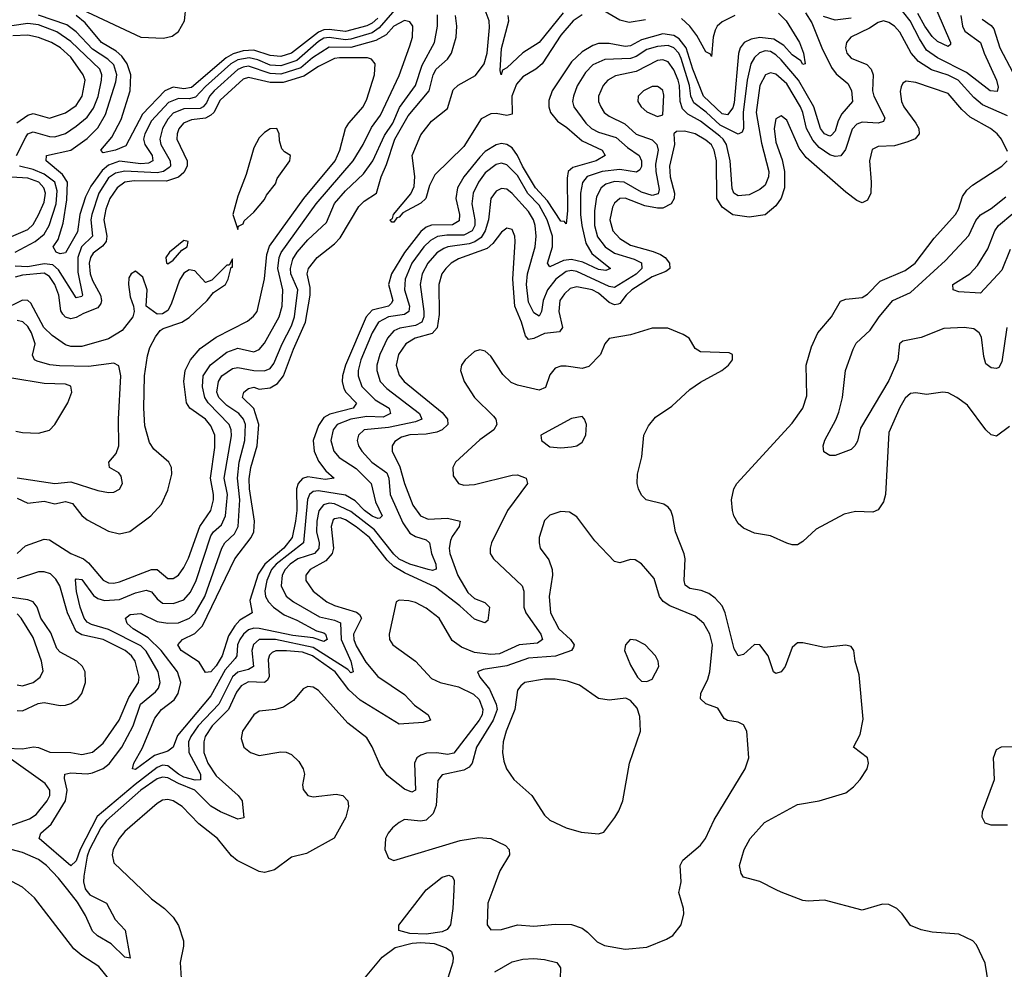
# Model space of a CAD drawing. Header units: inches. Extents: x 1552611 to 1694776, y 811966 to 917215.
# Tile 332 of 549: x 1622720 to 1626379, y 909704 to 913235. Entities that reach past the tile are written whole.
import ezdxf

# ---------------------------------------------------------------- set-up
doc = ezdxf.new("R2010")
doc.units = ezdxf.units.IN
doc.header["$MEASUREMENT"] = 0
doc.layers.add('B6920', color=7, linetype='Continuous')
doc.layers.add('B6921', color=7, linetype='Continuous')

msp = doc.modelspace()

# ---------------------------------------------------------------- linework, layer by layer
at = {"layer": 'B6920', "color": 5}
for points, elevation in [([(1623076.6, 909636.6), (1623014.2, 909714.2), (1622950, 909755.6), (1622920.9, 909780.9), (1622774.4, 909970), (1622741, 910000)], 920), ([(1622965.7, 910000), (1622980.7, 909980.7), (1623042.3, 909950), (1623074.4, 909890), (1623112, 909850), (1623130, 909745.8), (1623110, 909749.5), (1623059, 909799), (1623008.2, 909828.2), (1622990, 909846.2), (1622963.8, 909903.8), (1622934.4, 909954.4), (1622898.2, 910000)], 880), ([(1623174.7, 910000), (1623210, 909966.3), (1623257.6, 909930), (1623290, 909898.6), (1623310, 909867), (1623328.4, 909810), (1623328.4, 909790), (1623316.1, 909730), (1623319.6, 909670)], 920), ([(1624332.5, 910000), (1624329.4, 909930), (1624320.7, 909870), (1624307.9, 909852.1), (1624290, 909843.4), (1624230, 909835.1), (1624170, 909837.6), (1624128.7, 909848.7), (1624128.4, 909868.4), (1624229.9, 910000.1)], 920), ([(1624478.2, 910000), (1624459.6, 909950), (1624456.3, 909870), (1624470, 909850.8), (1624510, 909852), (1624570, 909870.2), (1624630, 909864.7), (1624710, 909871.5), (1624770, 909870.9), (1624810, 909856.9), (1624830, 909842.8), (1624865.9, 909805.9), (1624892.6, 909792.6), (1624970, 909778.9), (1625050, 909786.2), (1625123.7, 909816.3), (1625146.6, 909830), (1625177.6, 909870), (1625188, 909910), (1625186.6, 909930), (1625169.7, 909990), (1625171.9, 910000)], 940), ([(1626320.3, 909650), (1626307.3, 909727.3), (1626274.9, 909794.9), (1626262, 909810), (1626210, 909835.1), (1626110, 909842.7), (1626070, 909851.6), (1626030, 909867.3), (1625999.6, 909910), (1625979.7, 909930), (1625950, 909945.6), (1625926.3, 909946.3), (1625850, 909923.5), (1625710, 909961.6), (1625650, 909957), (1625630, 909960.2), (1625550, 909990.6), (1625531.2, 910000)], 920), ([(1624004.4, 909675.6), (1624067.2, 909750), (1624114.9, 909785.1), (1624178.6, 909801.4), (1624210, 909804.2), (1624260.2, 909800.2), (1624304.6, 909784.6), (1624323.8, 909770), (1624330.6, 909750), (1624328.7, 909731.3), (1624311.2, 909671.2)], 920), ([(1624484.9, 909695.1), (1624550, 909731.7), (1624590, 909741.8), (1624630, 909744.9), (1624670, 909741.2), (1624715.2, 909730), (1624729.2, 909710), (1624728, 909670)], 920)]:
    msp.add_lwpolyline(points, dxfattribs=dict(at, elevation=elevation))
at = {"layer": 'B6921', "color": 5}
for points, elevation in [([(1624130, 913290.4), (1624056.1, 913203.9), (1624030, 913186), (1623950, 913161.6), (1623930, 913160), (1623870, 913168.5), (1623850, 913165.4), (1623830, 913153.2), (1623750, 913083.2), (1623690, 913063.1), (1623650, 913065.8), (1623605.1, 913085.1), (1623572.8, 913092.8), (1623530, 913085.2), (1623504.7, 913070), (1623410, 912985.9), (1623373.5, 912946.5), (1623350, 912940.6), (1623310, 912941.3), (1623272.9, 912927.1), (1623210, 912859), (1623185.2, 912810), (1623180.3, 912790), (1623184.3, 912770), (1623211.6, 912730), (1623214.8, 912710), (1623198.4, 912701.6), (1623170, 912698.1), (1623090, 912708.2), (1623050, 912693.4), (1623026, 912674), (1622983.8, 912616.2), (1622963.9, 912576.1), (1622942.7, 912510), (1622933.9, 912446.1), (1622890, 912367.8), (1622870, 912364.7), (1622855.8, 912370), (1622844.6, 912390), (1622862.9, 912417.1), (1622881.4, 912478.6), (1622895.3, 912564.7), (1622896.9, 912630), (1622879.2, 912659.2), (1622817.9, 912710), (1622819.7, 912730), (1622910.2, 912749.8), (1622970, 912792.8), (1623010, 912832), (1623038.4, 912881.6), (1623076.9, 913003.1), (1623080.6, 913030), (1623070, 913066.6), (1623047.6, 913087.6), (1622990, 913124.7), (1622930, 913189.4), (1622895, 913215), (1622790, 913251.1)], 840), ([(1622950, 913272.9), (1623170, 913170.1), (1623253.9, 913166.1), (1623286.1, 913173.9), (1623310, 913190.1), (1623331.6, 913230), (1623338.8, 913290)], 820), ([(1626216.6, 913250), (1626222.9, 913210), (1626231.7, 913191.7), (1626290, 913150), (1626303.7, 913110), (1626349.5, 913010), (1626356.1, 912983.9), (1626352.2, 912967.8), (1626326.5, 912970), (1626237.9, 913037.9), (1626130, 913093), (1626090, 913121.2), (1626063, 913163), (1626028.9, 913230), (1625981.2, 913290)], 840), ([(1624050, 913240.6), (1624030, 913222.2), (1624010, 913211.7), (1623930, 913190.5), (1623870, 913198.7), (1623850, 913196.4), (1623830, 913188.4), (1623730, 913109.6), (1623690, 913097.1), (1623650, 913101.2), (1623590, 913121.2), (1623550, 913119.2), (1623512.4, 913107.6), (1623486.9, 913093.1), (1623357.6, 912982.4), (1623330, 912977.8), (1623290, 912983.5), (1623258.4, 912970), (1623176.5, 912883.5), (1623114.5, 912765.5), (1623075.2, 912750), (1623030, 912739.8), (1623021.1, 912750), (1623062.1, 912797.9), (1623097, 912863), (1623129.9, 912970), (1623133.2, 913030), (1623118.7, 913070), (1623099.2, 913099.2), (1623077.7, 913117.7), (1623023.9, 913150), (1622963.2, 913223.2), (1622929, 913250)], 820), ([(1625639.7, 913259.7), (1625662.9, 913222.9), (1625700.5, 913130), (1625736.4, 913056.4), (1625753.2, 913033.2), (1625797.1, 912997.1), (1625811.2, 912971.2), (1625814, 912930), (1625775.3, 912884.7), (1625761.6, 912858.4), (1625750, 912819.8), (1625735.6, 912804.4), (1625730, 912801.9), (1625710, 912809.9), (1625695.6, 912830), (1625670.9, 912910.9), (1625613.3, 913010), (1625550, 913084.9), (1625530, 913104.3), (1625510, 913115.9), (1625490, 913118.2), (1625468.5, 913111.5), (1625450, 913094.5), (1625436.9, 913070), (1625423.2, 913010), (1625408.2, 912890), (1625410, 912829.6), (1625404.2, 912815.8), (1625390, 912809.2), (1625322.3, 912842.3), (1625270.6, 912890.6), (1625225, 912925), (1625214.1, 912950), (1625208.9, 912990), (1625177.7, 913090), (1625169.1, 913110), (1625150, 913130.4), (1625130, 913138.4), (1625090, 913135.4), (1625050, 913123.6), (1625010, 913097.4), (1624990, 913089.9), (1624893.8, 913086.2), (1624850, 913066.3), (1624821.9, 913038.1), (1624791.6, 912988.4), (1624777.1, 912950), (1624774.4, 912930), (1624779.1, 912910), (1624822.9, 912850), (1624844.3, 912830), (1624870, 912816.3), (1624936.6, 912796.6), (1624978.9, 912758.9), (1625022.3, 912730), (1625030.6, 912710), (1625030, 912688.4), (1625024, 912676), (1625011.8, 912668.2), (1624950, 912677), (1624884.4, 912670), (1624828.9, 912651.1), (1624810.6, 912629.4), (1624803.8, 912590), (1624804.3, 912510), (1624808.4, 912470), (1624824.1, 912404.1), (1624845.8, 912365.8), (1624915.5, 912310), (1624897.7, 912302.3), (1624870, 912305.3), (1624812.8, 912332.8), (1624770, 912342.9), (1624740.9, 912339.1), (1624690, 912316.2), (1624681.4, 912330), (1624699.9, 912390), (1624699.2, 912430), (1624680.4, 912490), (1624650, 912544.5), (1624607.8, 912587.8), (1624570, 912654.7), (1624530, 912695.1), (1624510, 912701.5), (1624490, 912696.4), (1624450, 912665.1), (1624424.1, 912630), (1624404.5, 912590), (1624399.3, 912550), (1624411.3, 912490), (1624410.7, 912470), (1624400.8, 912450), (1624370, 912433.6), (1624306.4, 912433.6), (1624272, 912428), (1624246.3, 912413.7), (1624221.6, 912390), (1624176.5, 912330), (1624152.4, 912270), (1624149.8, 912230), (1624167.8, 912170), (1624166, 912150), (1624150, 912138.1), (1624090, 912129.9), (1624053, 912110), (1624029.2, 912070.8), (1623987.9, 911970), (1623977.3, 911930), (1623977.3, 911910), (1623990.8, 911870.8), (1624040.8, 911820.8), (1624092.7, 911790), (1624098.2, 911770), (1624070, 911756.4), (1624010, 911758.9), (1623950, 911750), (1623899.4, 911730), (1623884.2, 911710), (1623876.2, 911670), (1623886.7, 911630), (1623906.9, 911606.9), (1623970, 911565.9), (1624025.9, 911510), (1624042.2, 911442.2), (1624066.2, 911390), (1624058.3, 911381.7), (1624050, 911380.6), (1624030, 911388.7), (1624000.8, 911410), (1623966.3, 911446.3), (1623930, 911467.1), (1623830, 911483), (1623810, 911480.6), (1623796.6, 911470), (1623788.7, 911451.3), (1623773.8, 911290), (1623673, 911210), (1623655.8, 911190), (1623637.8, 911150), (1623631, 911111), (1623633.5, 911090), (1623643.9, 911070), (1623662.5, 911050), (1623702.2, 911022.2), (1623750, 911002.2), (1623822.6, 910962.6), (1623850, 910954.6), (1623856.3, 910950), (1623861.7, 910930), (1623850, 910922.6), (1623810, 910936.9), (1623735.2, 910944.8), (1623610, 910971.8), (1623590, 910972.9), (1623570, 910966.4), (1623551.3, 910950), (1623538.2, 910930), (1623529.4, 910910), (1623526.2, 910870), (1623520.8, 910859.2), (1623482.9, 910817.1), (1623430, 910721.5), (1623306.3, 910573.7), (1623289.5, 910530), (1623270, 910515), (1623220.4, 910499.6), (1623150, 910446.6), (1623138.9, 910450), (1623144, 910470), (1623175.3, 910524.7), (1623221.6, 910638.4), (1623247.2, 910670), (1623293.6, 910706.4), (1623308, 910730), (1623318.9, 910770), (1623306.5, 910810), (1623245.7, 910890), (1623196.6, 910936.6), (1623141.1, 910970), (1623119.3, 910990), (1623113.4, 911010), (1623130, 911023.6), (1623170, 911026.7), (1623230, 910997.7), (1623270, 910991.1), (1623310, 910992.9), (1623350.8, 911009.2), (1623371.5, 911028.5), (1623407.1, 911090), (1623470.6, 911270), (1623482.5, 911290), (1623517.4, 911322.6), (1623532, 911350), (1623537.6, 911450), (1623529, 911530), (1623535.4, 911590), (1623556.9, 911670), (1623558.7, 911730), (1623551.9, 911750), (1623534.4, 911770), (1623490, 911799.8), (1623459.5, 911830), (1623451.9, 911850), (1623458.8, 911890), (1623470.4, 911910), (1623510, 911937.8), (1623530, 911941.3), (1623590, 911930.3), (1623630, 911928.8), (1623650, 911937.9), (1623664, 911956), (1623694.7, 912030), (1623730, 912096.8), (1623741.2, 912130), (1623753.1, 912230), (1623727.7, 912290), (1623725.4, 912310), (1623735.2, 912344.8), (1623750.3, 912370), (1623790, 912416.2), (1623859.6, 912480.4), (1623890, 912551.6), (1623930, 912597.7), (1623997.9, 912662.1), (1624031.8, 912710), (1624075.4, 912804.6), (1624105.7, 912850), (1624131.6, 912908.4), (1624190.9, 912990), (1624214.7, 913065.3), (1624261.2, 913150), (1624272.9, 913210), (1624272.8, 913252.8)], 840), ([(1625539.4, 913259.4), (1625567.9, 913230), (1625617, 913150), (1625632.8, 913110), (1625638, 913070), (1625630, 913067.5), (1625622.2, 913082.2), (1625590, 913104.4), (1625559.1, 913139.1), (1625522.6, 913162.6), (1625470, 913168.3), (1625437.5, 913162.5), (1625411.3, 913150), (1625396.6, 913130), (1625390.8, 913109.2), (1625374.9, 912925.1), (1625370, 912906.6), (1625350, 912880.5), (1625330, 912884.5), (1625260.4, 912950), (1625221.2, 913050), (1625196.3, 913130), (1625170, 913163.4), (1625150, 913175.8), (1625110, 913181.5), (1625030, 913159.3), (1624990, 913137.8), (1624970, 913134.4), (1624910, 913146.3), (1624870, 913145.5), (1624850, 913138.9), (1624810, 913115.6), (1624770, 913077.9), (1624698.7, 912970), (1624686.1, 912933.9), (1624686.4, 912910), (1624692.8, 912890), (1624717.9, 912857.9), (1624753.4, 912833.4), (1624810, 912783.9), (1624883.8, 912750), (1624895.2, 912730), (1624861.3, 912710), (1624774.7, 912685.3), (1624758.1, 912670), (1624754.3, 912645.7), (1624755.8, 912524.2), (1624750, 912476.2), (1624743.8, 912483.8), (1624730, 912486), (1624680.8, 912560.8), (1624636, 912610), (1624588, 912690), (1624570, 912730), (1624550, 912758), (1624529.4, 912770.6), (1624510, 912774.2), (1624490, 912769.9), (1624450, 912744.4), (1624430, 912723.5), (1624370.4, 912650), (1624346.3, 912610), (1624340.4, 912570), (1624353.6, 912510), (1624352.8, 912487.2), (1624327.5, 912472.5), (1624249.5, 912470.5), (1624230, 912463.2), (1624210, 912447.6), (1624150, 912369.6), (1624101.1, 912290), (1624090.6, 912250), (1624106.1, 912190), (1624100.5, 912179.5), (1624090.8, 912169.2), (1624030, 912154.3), (1624006.7, 912130), (1623930, 911950), (1623919.7, 911910), (1623918.3, 911890), (1623924, 911864), (1623931.8, 911850), (1623970.7, 911809.3), (1623959.5, 911790), (1623872.3, 911767.7), (1623850, 911755.4), (1623830, 911725.6), (1623810.6, 911670), (1623813.7, 911630), (1623830, 911593.8), (1623857.3, 911557.3), (1623888.7, 911530), (1623855, 911525), (1623790, 911535.1), (1623770, 911529.2), (1623754.2, 911510), (1623747.9, 911490), (1623749.2, 911410), (1623744.9, 911370), (1623732.2, 911310), (1623701.5, 911270), (1623630.5, 911210), (1623606.3, 911173.7), (1623575.2, 911075.2), (1623583.8, 911030), (1623538, 911002), (1623518.7, 910981.3), (1623495.7, 910944.3), (1623471.6, 910870), (1623450, 910832.8), (1623430, 910810.6), (1623410, 910807.4), (1623386.4, 910846.4), (1623319.9, 910890), (1623306.9, 910910), (1623324.8, 910930), (1623370, 910952.1), (1623398.8, 910981.2), (1623518.7, 911230), (1623579.5, 911310), (1623589.2, 911330), (1623592, 911370), (1623573.5, 911490), (1623572.7, 911527.3), (1623578.4, 911570), (1623602.1, 911650), (1623608.7, 911730), (1623589.7, 911789.7), (1623547.4, 911830), (1623552.8, 911850), (1623570, 911862.9), (1623590, 911868), (1623610, 911861.5), (1623650, 911865.5), (1623677.4, 911882.6), (1623699.4, 911910), (1623737, 912010), (1623781.6, 912110), (1623799.1, 912210), (1623799, 912239), (1623788.1, 912290), (1623792.7, 912310), (1623824.7, 912350), (1623890, 912401.1), (1623910, 912423.3), (1623980.4, 912539.6), (1624000.3, 912559.7), (1624045.5, 912590), (1624062.7, 912650), (1624083.2, 912696.8), (1624114.1, 912790), (1624162.7, 912877.2), (1624241.7, 912970), (1624255.9, 913030), (1624267.1, 913050), (1624310, 913087.3), (1624324.6, 913110), (1624341.4, 913170), (1624343.7, 913210), (1624339.6, 913250)], 820), ([(1624810, 913252.9), (1624776.9, 913230), (1624730, 913177.2), (1624661.4, 913070), (1624637.4, 913050), (1624590, 913022.1), (1624565.4, 912994.6), (1624548.3, 912950), (1624550, 912882.9), (1624530, 912877.9), (1624490, 912885.7), (1624470, 912884), (1624434, 912866), (1624370, 912763.5), (1624262.3, 912657.7), (1624242.1, 912617.9), (1624228.8, 912570), (1624210, 912553), (1624143.7, 912516.3), (1624130, 912500.3), (1624121.7, 912498.3), (1624110, 912481.7), (1624102, 912482), (1624096.2, 912490), (1624104.5, 912495.5), (1624108.4, 912510), (1624172.8, 912587.2), (1624185, 912615), (1624188.1, 912651.9), (1624177.9, 912730), (1624210, 912805.9), (1624250, 912857.5), (1624310, 912904.8), (1624330, 912973.3), (1624349, 912991), (1624413.5, 913026.5), (1624445.1, 913070), (1624456.5, 913110), (1624466, 913206), (1624463.7, 913230), (1624449.7, 913270)], 780), ([(1624739.4, 913260.6), (1624650, 913149.9), (1624589.1, 913110.9), (1624530, 913055.8), (1624513.7, 913046.3), (1624508.7, 913030), (1624505.1, 913045.1), (1624510, 913127.7), (1624537, 913230), (1624535.4, 913250)], 760), ([(1625045.4, 913234.6), (1624984.3, 913224.3), (1624950, 913232.7), (1624890, 913267.5)], 780), ([(1625377.5, 913250), (1625330, 913226.8), (1625311.6, 913210), (1625304, 913196), (1625297.3, 913170), (1625290, 913097.6), (1625286.5, 913106.5), (1625270, 913114.9), (1625236.2, 913176.2), (1625210.2, 913210.2), (1625178.8, 913238.8)], 780), ([(1625810, 913240.8), (1625750, 913233.2), (1625706.6, 913246.6)], 840), ([(1626127.5, 913267.5), (1626178.5, 913150), (1626178.1, 913141.9), (1626170, 913135.3), (1626130, 913153.2), (1626110, 913171.9), (1626082.9, 913210), (1626057.3, 913257.3)], 820), ([(1622708.4, 912730), (1622742.4, 912797.6), (1622750.2, 912809.8), (1622770, 912818.1), (1622830, 912800.2), (1622850, 912799.6), (1622890, 912812), (1622930, 912838.1), (1622970, 912872.1), (1622994.3, 912905.7), (1623010.9, 912949.1), (1623023.6, 913010), (1623024.3, 913030), (1623017.4, 913050), (1622910, 913153.6), (1622857.3, 913190), (1622790, 913214.9), (1622750, 913221), (1622690, 913211.5)], 860), ([(1626390, 912877.6), (1626298, 912918), (1626264.9, 912944.9), (1626206.9, 913010), (1626170, 913028.1), (1626108.5, 913048.5), (1626059.3, 913079.3), (1626032.9, 913110), (1625990, 913188.4), (1625970, 913211), (1625950, 913224.2), (1625930, 913229.9), (1625910, 913224.7), (1625877.4, 913202.6), (1625807.7, 913170), (1625791.6, 913150), (1625788, 913130), (1625793.5, 913110), (1625810, 913091.6), (1625867.6, 913067.6), (1625883.6, 913050), (1625891.5, 913030), (1625889.4, 912970), (1625893.8, 912950), (1625934.6, 912870), (1625930, 912856.3), (1625910.1, 912849.9), (1625850, 912853), (1625830, 912846.4), (1625812.7, 912827.3), (1625787.9, 912752.1), (1625771.7, 912728.3), (1625750, 912725.6), (1625730, 912732.1), (1625690, 912759.4), (1625666.9, 912786.9), (1625644.1, 912830), (1625630, 912889.8), (1625620.7, 912910), (1625570, 912995.6), (1625530, 913031.7), (1625510, 913037.3), (1625491.6, 913030), (1625470.4, 912989.6), (1625457.1, 912890), (1625475.8, 912775.8), (1625503.1, 912670), (1625502.9, 912650), (1625490, 912619.8), (1625470, 912602.8), (1625430, 912583.1), (1625390, 912579.1), (1625373.7, 912590), (1625367.1, 912607.1), (1625359.7, 912710), (1625345.8, 912770), (1625334.1, 912790), (1625321.3, 912801.3), (1625250, 912857.6), (1625202.8, 912882.8), (1625182.9, 912902.9), (1625173.7, 912930), (1625171.1, 912990), (1625166.2, 913010), (1625150, 913047.8), (1625130, 913077.3), (1625110, 913085.3), (1625090, 913083.3), (1625010, 913042.2), (1624934.1, 913025.9), (1624904.8, 913010), (1624887.4, 912990), (1624870.6, 912950), (1624871.2, 912930), (1624878.8, 912910), (1624892.2, 912890), (1624910, 912875.7), (1624967.9, 912847.9), (1625010, 912808.6), (1625070, 912788.2), (1625087.2, 912770), (1625092.6, 912750), (1625083, 912697), (1625083.4, 912670), (1625096.6, 912603.4), (1625092.8, 912587.2), (1625070, 912580.8), (1625030, 912593.1), (1624965.8, 912630), (1624930, 912633.2), (1624897.5, 912622.5), (1624880.8, 912610), (1624863.6, 912576.4), (1624855.8, 912524.2), (1624855.7, 912470), (1624866.8, 912426.8), (1624894.8, 912390), (1624930, 912366.5), (1625003.7, 912343.7), (1625030.7, 912330.7), (1625031.3, 912310), (1625011, 912289), (1624930, 912238.9), (1624910, 912242.1), (1624790, 912297.9), (1624770, 912302), (1624750, 912298.6), (1624711.8, 912270), (1624680.6, 912230), (1624664.4, 912190), (1624659.3, 912150), (1624650, 912131.9), (1624630, 912145), (1624610, 912184.1), (1624602.7, 912250), (1624607.1, 912290), (1624635.4, 912390), (1624639, 912430), (1624635.7, 912470), (1624629.6, 912490), (1624610, 912521.7), (1624550, 912588.3), (1624530, 912604.2), (1624510, 912607.4), (1624490, 912597.2), (1624470.8, 912569.2), (1624461.7, 912490), (1624449.6, 912450), (1624434.8, 912425.2), (1624411.6, 912408.4), (1624390, 912400.9), (1624310.2, 912390), (1624295.8, 912384.2), (1624270, 912367.7), (1624236.1, 912330), (1624215.4, 912290), (1624207.4, 912250), (1624221.1, 912150), (1624222, 912130), (1624214, 912110), (1624190, 912097.2), (1624131.7, 912088.3), (1624110, 912077.9), (1624086, 912050), (1624058.5, 911990), (1624047, 911950), (1624046.3, 911930), (1624059.7, 911890), (1624083.6, 911863.6), (1624205.5, 911770), (1624213.6, 911750), (1624190, 911739.7), (1624090, 911718), (1624000.2, 911710), (1623978.3, 911690), (1623973.6, 911670), (1623978.2, 911650), (1623990.6, 911630), (1624028.6, 911590), (1624084.6, 911550), (1624092, 911530), (1624096.3, 911470), (1624143.9, 911363.9), (1624170, 911326.2), (1624190, 911313), (1624230, 911301.2), (1624242.5, 911290), (1624249.6, 911250), (1624265.8, 911210), (1624267.9, 911192.1), (1624253.1, 911186.9), (1624237.4, 911190), (1624170, 911210.2), (1624130, 911228.5), (1624110, 911247.4), (1624038.1, 911338.1), (1623950, 911406.8), (1623890, 911434.1), (1623870, 911436.6), (1623848.9, 911431.1), (1623831.8, 911408.2), (1623823.3, 911370), (1623822.1, 911330), (1623832.1, 911290), (1623831.9, 911268.1), (1623814.7, 911250), (1623752.8, 911230), (1623725.2, 911210), (1623705.9, 911190), (1623694.7, 911170), (1623691.2, 911130), (1623710, 911091.4), (1623736.6, 911070), (1623834.3, 911014.3), (1623890, 911002.6), (1623912.2, 910992.2), (1623914, 910930), (1623950.8, 910850), (1623958.5, 910810), (1623950, 910806.1), (1623938.8, 910818.8), (1623810, 910900), (1623670, 910930.1), (1623610, 910929.9), (1623588.8, 910911.2), (1623582.5, 910890), (1623588.2, 910830), (1623570, 910819.2), (1623530, 910808.4), (1623510, 910791.8), (1623459.8, 910690), (1623383.5, 910610), (1623355.6, 910570), (1623346.9, 910550), (1623348.8, 910510), (1623391.7, 910430), (1623391, 910409), (1623372.1, 910407.9), (1623330, 910418.9), (1623309.4, 910429.4), (1623270, 910460.8), (1623250, 910463.1), (1623230, 910454.8), (1623148.3, 910391.7), (1623008, 910272), (1622944.4, 910150), (1622930, 910108.1), (1622910, 910088.5), (1622792.2, 910190), (1622798.3, 910210), (1622836.4, 910243.6), (1622889.9, 910330), (1622896, 910370), (1622886, 910414), (1622887.8, 910430), (1622910, 910435.2), (1622970, 910431.5), (1622990, 910435.2), (1623029.7, 910450.3), (1623052.4, 910467.6), (1623098.8, 910530), (1623141.9, 910610), (1623168, 910690), (1623224.6, 910735.4), (1623235.9, 910750), (1623241.5, 910770), (1623233.7, 910810), (1623190, 910886.9), (1623170, 910906.4), (1623050, 910967), (1622986, 910986), (1622970, 910994.9), (1622959.8, 911010), (1622944.9, 911050), (1622931.3, 911108.7), (1622927.6, 911152.4), (1622930, 911155.6), (1622950, 911153.1), (1622994.2, 911094.2), (1623010, 911082.4), (1623035, 911075), (1623090, 911079.3), (1623150, 911104.3), (1623190, 911113.5), (1623210, 911107.2), (1623230, 911081.9), (1623250, 911065.8), (1623290, 911064.2), (1623330, 911078.4), (1623354.3, 911105.7), (1623375.7, 911150), (1623430, 911315.8), (1623439.3, 911330), (1623470, 911356.3), (1623484.8, 911390), (1623492, 911470), (1623479.1, 911530), (1623507.2, 911687.2), (1623505.6, 911710), (1623497.7, 911730), (1623420.2, 911810), (1623407.2, 911830), (1623398.6, 911870), (1623401.2, 911910), (1623428.2, 911951.8), (1623490, 911998.9), (1623530, 912013), (1623590, 911999.3), (1623610, 912009), (1623630, 912031.6), (1623684.5, 912130), (1623695.4, 912170), (1623697.6, 912230), (1623679.4, 912310), (1623683.7, 912350), (1623691.1, 912368.9), (1623821.2, 912550), (1623958.4, 912710), (1623996.2, 912770), (1624026.4, 912833.6), (1624060.7, 912879.3), (1624130, 913027.2), (1624170, 913137.3), (1624179.9, 913170), (1624180.2, 913210), (1624170, 913226.2), (1624150, 913231), (1624110, 913210.7), (1624082.1, 913177.9), (1624043.3, 913156.7), (1623950, 913131.5), (1623870, 913131.8), (1623807.8, 913092.2), (1623764.6, 913055.4), (1623690, 913031.5), (1623650, 913034.1), (1623570, 913061.2), (1623550, 913058.6), (1623530, 913049), (1623442, 912970), (1623424.4, 912950), (1623414.4, 912925.6), (1623401.3, 912910), (1623390, 912904.4), (1623330, 912903.5), (1623290, 912886.8), (1623270, 912864.3), (1623250.1, 912830.1), (1623240.2, 912790), (1623244.3, 912770), (1623279.4, 912710), (1623279.7, 912690), (1623275.1, 912684.9), (1623254.6, 912670), (1623230, 912665), (1623110, 912671.4), (1623075.5, 912664.5), (1623050, 912646.7), (1623014.2, 912590), (1622987.2, 912510), (1622984.5, 912490), (1622989.7, 912430), (1622949.6, 912390.4), (1622935.3, 912350), (1622936.1, 912296.1), (1622952.9, 912210), (1622950, 912205.2), (1622930, 912200.5), (1622864.3, 912304.3), (1622843, 912323), (1622810, 912326.6), (1622750, 912315.8), (1622702.3, 912317.7)], 860), ([(1626296, 913236), (1626330, 913213.1), (1626340.3, 913200.3), (1626361.5, 913130), (1626410, 913038.6)], 860), ([(1622708.9, 912851.1), (1622750, 912879.6), (1622770, 912885.4), (1622830, 912868.3), (1622890, 912888.6), (1622930, 912915), (1622952.3, 912950), (1622962.8, 913010), (1622956, 913030), (1622910, 913095.2), (1622871.5, 913130), (1622837.3, 913150), (1622790, 913168.2), (1622750, 913176.4), (1622694.2, 913174.2)], 880), ([(1622710, 911249.5), (1622741.7, 911278.3), (1622810, 911303.4), (1622830, 911300.4), (1622910, 911250.1), (1622956.3, 911230), (1622974.8, 911214.8), (1623030, 911150.5), (1623050, 911140.5), (1623070, 911139.2), (1623090, 911144.2), (1623210, 911190.1), (1623230.3, 911190.3), (1623270, 911156.8), (1623290, 911157.5), (1623310, 911170.1), (1623330, 911198), (1623346.7, 911233.3), (1623389.4, 911350.6), (1623429.9, 911410), (1623439.8, 911450), (1623440.4, 911470), (1623428.9, 911530), (1623444.6, 911644.6), (1623444.8, 911690), (1623430, 911724.7), (1623410.3, 911750), (1623351.6, 911790), (1623339.7, 911810), (1623329.9, 911889.9), (1623334.1, 911930), (1623354.2, 911970), (1623390, 912012.1), (1623450, 912054.4), (1623565.7, 912114.3), (1623588.2, 912131.8), (1623602.2, 912150), (1623629.3, 912270.7), (1623638.2, 912361.8), (1623647.5, 912392.5), (1623775.4, 912570), (1623891.7, 912710), (1623909.4, 912750), (1623929.9, 912830.1), (1623942.4, 912850), (1623996.6, 912910), (1624010, 912938.5), (1624038.4, 913030), (1624040.2, 913070), (1624027.4, 913087.4), (1624012.5, 913092.5), (1623907.6, 913092.4), (1623890, 913090.2), (1623830, 913060.3), (1623775.7, 913024.3), (1623698.7, 913001.3), (1623650, 913001.3), (1623570, 913019.1), (1623550, 913013.8), (1623464.1, 912935.9), (1623440.5, 912890), (1623430, 912879.2), (1623410, 912869), (1623357.6, 912862.4), (1623328.3, 912850), (1623310.9, 912829.1), (1623304.4, 912810), (1623304, 912790), (1623341.6, 912710), (1623341.5, 912690), (1623330, 912666.3), (1623310, 912649.7), (1623265.7, 912634.3), (1623145, 912635), (1623110, 912630), (1623081.5, 912610), (1623054.6, 912570), (1623039.8, 912530), (1623032, 912490), (1623043.1, 912430), (1623041, 912410), (1623027.8, 912392.2), (1622992.9, 912367.1), (1622982.8, 912350), (1622978.4, 912330), (1622981.7, 912290), (1622990, 912265.1), (1623019.7, 912210), (1623024, 912190), (1623021.1, 912178.9), (1623010, 912163.2), (1622957.2, 912142.8), (1622930, 912127.2), (1622910, 912121.9), (1622890, 912128.2), (1622880.2, 912140.2), (1622872.7, 912152.7), (1622864.5, 912210), (1622850, 912249.9), (1622830, 912280.4), (1622810, 912292.2), (1622730, 912285), (1622702.8, 912277.2)], 880), ([(1626390, 912744), (1626368.8, 912790), (1626352.4, 912810), (1626327.7, 912830), (1626252.3, 912872.3), (1626220.8, 912900.8), (1626170, 912960.4), (1626050, 913000.5), (1626013.8, 913006.2), (1626001.9, 912998.2), (1625994.8, 912985.2), (1625992, 912968), (1625996.3, 912930), (1626004.7, 912910), (1626050.1, 912850), (1626060.6, 912830), (1626061.9, 912810), (1626047.8, 912792.2), (1626019.7, 912780.3), (1625970, 912766.2), (1625910, 912763.7), (1625887.8, 912752.2), (1625878, 912710), (1625884, 912630), (1625882.3, 912590), (1625870, 912563.2), (1625850, 912554.3), (1625830, 912562.8), (1625790, 912593.3), (1625641.8, 912721.8), (1625616.8, 912756.8), (1625570, 912861.4), (1625550, 912877.2), (1625530, 912865.6), (1625524, 912830), (1625530, 912779.5), (1625553.3, 912713.3), (1625561.6, 912670), (1625561.4, 912610), (1625549.3, 912570.7), (1625530, 912542.8), (1625490, 912509.5), (1625430, 912500.5), (1625370, 912508.9), (1625330, 912538), (1625309.9, 912570), (1625309.6, 912710), (1625300.7, 912750), (1625290, 912769.9), (1625270, 912787), (1625230, 912810.3), (1625190, 912820.4), (1625160.5, 912819.5), (1625150.2, 912809.8), (1625153.3, 912770), (1625134.6, 912690), (1625136.9, 912650), (1625153.1, 912590), (1625151.5, 912570), (1625140.1, 912550), (1625110, 912533.3), (1625090, 912533.6), (1625042.6, 912542.6), (1624970, 912571.5), (1624950, 912569.9), (1624930, 912553), (1624922.2, 912537.8), (1624912.6, 912490), (1624923.7, 912450), (1624950, 912420.9), (1624990, 912396.9), (1625073.3, 912373.3), (1625101.1, 912361.1), (1625117.9, 912350), (1625134.5, 912330), (1625135.9, 912310), (1625121.1, 912298.9), (1625070, 912278.2), (1624995, 912230), (1624973.2, 912210), (1624950, 912178.9), (1624943.3, 912176.7), (1624930, 912174.2), (1624910, 912183.2), (1624870, 912217.9), (1624847.6, 912230), (1624790, 912241.4), (1624765.3, 912234.7), (1624744, 912216), (1624727.5, 912190), (1624723.5, 912150), (1624736.2, 912090), (1624725.6, 912074.4), (1624670, 912067.8), (1624630, 912049.5), (1624610, 912045.6), (1624598.9, 912058.9), (1624584.1, 912110), (1624559.3, 912170), (1624551.8, 912270), (1624561.5, 912410), (1624559.6, 912430), (1624550, 912454.7), (1624530, 912459.4), (1624510, 912445.2), (1624478.1, 912401.9), (1624456.3, 912383.7), (1624350, 912345.7), (1624323.4, 912330), (1624302.8, 912310), (1624288.8, 912290), (1624277, 912250), (1624278, 912138), (1624271.6, 912088.4), (1624252.1, 912067.9), (1624189.1, 912050.9), (1624154.8, 912030), (1624127.9, 911990), (1624118.9, 911950), (1624130, 911913.5), (1624148.6, 911890), (1624290, 911774.4), (1624309, 911750), (1624310.9, 911730), (1624290.1, 911710), (1624270, 911701.4), (1624230, 911693.5), (1624169, 911691), (1624138, 911682), (1624114.1, 911665.9), (1624104.3, 911650), (1624104, 911630), (1624132.7, 911572.7), (1624149.8, 911509.8), (1624181.1, 911430), (1624208.5, 911390), (1624237.5, 911377.5), (1624310, 911380.9), (1624356.5, 911370), (1624352.3, 911350), (1624326.5, 911313.5), (1624321.2, 911298.8), (1624316.1, 911270), (1624317.8, 911250), (1624348.2, 911168.2), (1624385.2, 911105.2), (1624410, 911083), (1624448.4, 911068.4), (1624465.6, 911050), (1624459.4, 911000.6), (1624447.7, 910992.2), (1624410, 911005.6), (1624355.6, 911055.6), (1624264.8, 911124.8), (1624150, 911178.3), (1624110, 911201.5), (1624084.7, 911224.7), (1624019, 911310), (1623970, 911348.9), (1623930, 911374.8), (1623910, 911382.1), (1623890, 911379.4), (1623885.1, 911374.9), (1623876.6, 911350), (1623885.3, 911270), (1623880.8, 911250), (1623857.6, 911222.4), (1623798.5, 911190), (1623783.6, 911170), (1623783.5, 911150), (1623810.7, 911110), (1623861.5, 911070), (1623890, 911056.7), (1623971.6, 911031.6), (1623982.9, 911022.9), (1623989.7, 911010), (1623960.7, 910950), (1623961.9, 910930), (1623970, 910906.5), (1624005.7, 910845.7), (1624050, 910792.6), (1624150, 910725.4), (1624186.3, 910686.3), (1624237.2, 910650), (1624246.3, 910630), (1624218.5, 910621.5), (1624130, 910616.1), (1623985.4, 910705.4), (1623942.7, 910742.7), (1623892.5, 910810), (1623807.6, 910870), (1623770, 910883), (1623711.2, 910888.8), (1623671.2, 910888.8), (1623657.9, 910882.1), (1623647.8, 910872.2), (1623643.6, 910856.4), (1623646.9, 910793.1), (1623640.6, 910779.4), (1623629.7, 910770.3), (1623570, 910772.7), (1623542.2, 910757.8), (1623525.1, 910734.9), (1623495, 910670), (1623434.7, 910610), (1623409.2, 910570), (1623403.6, 910550), (1623403.8, 910510), (1623418.6, 910470), (1623450, 910423.7), (1623531.1, 910350), (1623546.8, 910330), (1623553.2, 910266.8), (1623530, 910262.1), (1623465.8, 910290), (1623430, 910310.5), (1623370.3, 910370.3), (1623310, 910394.4), (1623270, 910416.1), (1623250, 910419.1), (1623230, 910412.3), (1623170, 910370.4), (1623042.6, 910257.4), (1623021.4, 910230), (1622979.3, 910150), (1622970, 910124.5), (1622958.1, 910050), (1622956.3, 910030), (1622963.2, 910003.2), (1622965.7, 910000)], 880), ([(1626398.2, 911721.8), (1626350, 911686.3), (1626330, 911691), (1626310, 911709.8), (1626241.4, 911801.4), (1626202.4, 911830), (1626170, 911847.1), (1626150, 911849.9), (1626090, 911841.7), (1626050, 911847), (1626030, 911844.5), (1626010, 911827.6), (1625990, 911793), (1625950, 911699.5), (1625937.2, 911470), (1625930, 911442.4), (1625910, 911412.2), (1625890, 911403.1), (1625826.1, 911406.1), (1625783.3, 911396.7), (1625679.5, 911340.5), (1625630, 911294.7), (1625610, 911282.4), (1625590, 911282), (1625570, 911288.3), (1625510, 911315.6), (1625450, 911326.2), (1625410, 911344.8), (1625390, 911361.5), (1625374, 911390), (1625368.4, 911410), (1625365.2, 911450), (1625373.7, 911490), (1625385.1, 911510), (1625590, 911734.7), (1625629.9, 911790), (1625644.4, 911835.6), (1625642.5, 911950), (1625661.7, 912018.3), (1625686.1, 912070), (1625737, 912130), (1625770, 912188), (1625790, 912195.3), (1625850, 912202), (1625870, 912214.3), (1625917.6, 912262.4), (1626010, 912302.5), (1626046.9, 912330), (1626117.8, 912422.2), (1626197.2, 912510), (1626208.6, 912530), (1626223.3, 912576.7), (1626239, 912601), (1626260.1, 912619.9), (1626369.6, 912690), (1626389.6, 912710)], 880), ([(1622702.3, 912370), (1622776.7, 912410), (1622810, 912437.3), (1622829.1, 912470), (1622854.6, 912550), (1622858.6, 912598.6), (1622850, 912630.2), (1622810, 912660.8), (1622770, 912678), (1622719.4, 912690)], 860), ([(1622644.6, 912410), (1622750, 912454.9), (1622770, 912472.8), (1622790, 912508.9), (1622810, 912556.6), (1622815.5, 912590), (1622809.9, 912610), (1622790.3, 912630), (1622750, 912645.7), (1622689.3, 912649.3)], 880), ([(1626388.1, 912090), (1626370, 911962), (1626358, 911942), (1626350, 911937.6), (1626330, 911940.5), (1626310, 911955.1), (1626302.1, 911982.1), (1626293.7, 912053.7), (1626285.8, 912070), (1626265.2, 912085.2), (1626229.9, 912089.9), (1626153.3, 912086.7), (1626070, 912052.8), (1626001, 912039), (1625989, 912030), (1625983.4, 911970), (1625950, 911892.8), (1625844.6, 911715.4), (1625832.6, 911667.4), (1625823.7, 911650), (1625810, 911636.3), (1625750, 911614), (1625730, 911614.5), (1625708, 911628), (1625705.4, 911650), (1625711.7, 911671.7), (1625753, 911747), (1625764.1, 911775.9), (1625777, 911830), (1625788, 911930), (1625816.8, 912010), (1625828.6, 912031.4), (1625879.9, 912080.1), (1625913.3, 912130), (1625964.9, 912190), (1626030, 912219.8), (1626160.1, 912339.9), (1626247.2, 912432.8), (1626272.5, 912487.5), (1626290.3, 912509.7), (1626330, 912532.4), (1626384.4, 912575.6)], 860), ([(1626400.3, 912379.7), (1626370, 912302.8), (1626290, 912217.7), (1626210, 912223), (1626189, 912230), (1626187.4, 912250), (1626249.9, 912290.1), (1626279.2, 912320.8), (1626317.1, 912382.9), (1626343.9, 912450), (1626357.6, 912470), (1626410, 912514)], 840), ([(1622710, 911455.9), (1622750, 911436.9), (1622810, 911444.4), (1622850, 911434.2), (1622890, 911442.8), (1622915.4, 911435.4), (1622950, 911391.8), (1622970, 911374.7), (1623050, 911333.1), (1623090, 911322.8), (1623128.7, 911331.3), (1623207.1, 911390), (1623246.1, 911433.9), (1623270, 911486), (1623285.4, 911545.4), (1623283.2, 911570), (1623273.8, 911590), (1623218, 911638), (1623202.4, 911662.4), (1623184.7, 911724.7), (1623180.6, 911790), (1623184, 911910), (1623194.8, 911985.2), (1623203.6, 912016.4), (1623224, 912056), (1623241.4, 912078.6), (1623253.1, 912086.9), (1623321.6, 912110), (1623350, 912126.9), (1623416.5, 912190), (1623439.8, 912220.2), (1623484.2, 912250), (1623494.8, 912270), (1623506, 912314), (1623510, 912314), (1623510, 912346), (1623498, 912322), (1623490, 912322), (1623433.3, 912266.7), (1623410, 912257), (1623370, 912300.9), (1623350, 912304.5), (1623330, 912292.7), (1623313.9, 912266.1), (1623282.6, 912177.4), (1623270, 912154), (1623250, 912141.2), (1623230, 912139.3), (1623189.5, 912169.5), (1623193, 912230), (1623177.3, 912277.3), (1623150, 912299.6), (1623134, 912290), (1623125.6, 912274.4), (1623123.6, 912250), (1623130, 912204), (1623142.7, 912170), (1623144.9, 912150), (1623140.3, 912130), (1623100.5, 912079.5), (1623050, 912047.9), (1622950, 912019.9), (1622910, 912019.2), (1622890, 912026.4), (1622840, 912060), (1622809.7, 912089.7), (1622761, 912181), (1622750, 912190.7), (1622730, 912191.8), (1622650, 912152.6)], 920), ([(1622710, 911531.3), (1622850, 911510.1), (1622910, 911516.1), (1623010, 911483.8), (1623050, 911476.5), (1623070, 911478.6), (1623090.5, 911489.5), (1623102, 911510), (1623097.3, 911537.3), (1623087.8, 911550), (1623053.6, 911570), (1623051.1, 911590), (1623077.9, 911622.1), (1623087.6, 911650), (1623086.8, 911750), (1623095.2, 911910), (1623088.2, 911948.2), (1623070, 911957.5), (1622975.2, 911944.8), (1622867.5, 911947.5), (1622831.6, 911951.6), (1622785.1, 911965.1), (1622774.6, 911970), (1622767.1, 911987.2), (1622776.9, 912030), (1622764, 912070), (1622750, 912093.6), (1622731.5, 912111.5), (1622710, 912116.1)], 940), ([(1625531.2, 910000), (1625470, 910030.7), (1625410, 910047.4), (1625400.5, 910060.5), (1625395.1, 910090), (1625411.7, 910150), (1625434, 910190), (1625487.3, 910250), (1625610, 910317.1), (1625690, 910330.9), (1625790, 910360.9), (1625817.7, 910382.3), (1625842.8, 910410), (1625868.9, 910450), (1625874.2, 910470), (1625869.8, 910490), (1625818.4, 910530), (1625842.9, 910577.1), (1625854.4, 910634.4), (1625839.5, 910799.5), (1625824.5, 910850), (1625819.3, 910890), (1625810, 910904), (1625789.2, 910909.2), (1625710, 910900.5), (1625630, 910918.4), (1625610, 910917.8), (1625590, 910900.4), (1625564.5, 910830), (1625550, 910809.8), (1625530, 910803.5), (1625521.1, 910810), (1625500.7, 910870), (1625470, 910910.8), (1625450, 910911.9), (1625410, 910874.4), (1625389.3, 910869.3), (1625375.3, 910895.3), (1625341.7, 911030), (1625330, 911055.8), (1625304.1, 911084.1), (1625281.2, 911101.2), (1625252.2, 911112.2), (1625210, 911119.7), (1625192.8, 911132.8), (1625189.1, 911150), (1625192.2, 911230), (1625189, 911249), (1625156.9, 911330), (1625147.1, 911387.1), (1625138.8, 911410), (1625130, 911422.6), (1625113, 911433), (1625047.4, 911450), (1625030, 911467.4), (1625018.8, 911490), (1625013.7, 911510), (1625015, 911545), (1625031.6, 911610), (1625039.1, 911690), (1625055.8, 911724.2), (1625083, 911757), (1625142.8, 911797.2), (1625210, 911860.3), (1625250, 911887.2), (1625329, 911930), (1625353.2, 911950), (1625368.7, 911970), (1625368, 911990), (1625356, 911996), (1625250, 911999.5), (1625230, 912012.7), (1625207.3, 912050), (1625184.7, 912064.7), (1625127.9, 912087.9), (1625070, 912087.5), (1624990, 912062.4), (1624910.2, 912049.8), (1624893.8, 912030), (1624878, 911990), (1624834.5, 911945.5), (1624810, 911937.4), (1624750, 911946.6), (1624730, 911946.6), (1624710, 911939.3), (1624690, 911914), (1624673.3, 911866.7), (1624650, 911857.1), (1624570, 911875.4), (1624546.2, 911886.2), (1624515.5, 911915.5), (1624470, 911983.5), (1624450, 912002.2), (1624430, 912007), (1624410, 912000.7), (1624375.2, 911970), (1624361.5, 911950), (1624357.7, 911930), (1624371.9, 911890), (1624410.1, 911830), (1624480.8, 911760.8), (1624488.5, 911750), (1624493.1, 911730), (1624482.2, 911710), (1624430, 911672.6), (1624339.2, 911590), (1624329.5, 911570), (1624330, 911539.3), (1624350, 911510.2), (1624370, 911503.8), (1624410, 911506.1), (1624550, 911541.1), (1624570, 911542.2), (1624601.8, 911530), (1624607.1, 911510), (1624532.4, 911410), (1624472.9, 911290), (1624467.5, 911270), (1624468.4, 911250), (1624479.8, 911230), (1624586.7, 911130), (1624593, 911110), (1624593.3, 911050), (1624600.7, 911030), (1624656.4, 910950), (1624662.9, 910930), (1624643.9, 910916.1), (1624576, 910910), (1624502.4, 910877.6), (1624470, 910874.4), (1624410, 910882), (1624361.5, 910901.5), (1624326.4, 910926.4), (1624278.5, 911010), (1624230, 911046.3), (1624190, 911067.7), (1624165.3, 911074.7), (1624130, 911077), (1624118.6, 911070), (1624092.3, 910950), (1624094.3, 910930), (1624106, 910910), (1624190, 910850), (1624250, 910785.7), (1624282, 910770), (1624350, 910754), (1624406.5, 910726.5), (1624426.7, 910706.7), (1624441, 910670), (1624438.3, 910650), (1624427.5, 910630), (1624332.5, 910507.5), (1624310, 910503.1), (1624270, 910509), (1624232, 910508), (1624210, 910500.6), (1624195.8, 910490), (1624186.9, 910470), (1624191, 910370), (1624176.8, 910363.2), (1624150, 910374.5), (1624085, 910425), (1624060, 910460), (1624030, 910531.2), (1624010, 910565), (1623939.3, 910619.3), (1623830, 910741.1), (1623810, 910753.4), (1623790, 910755.6), (1623773.6, 910746.4), (1623736.6, 910703.4), (1623700.6, 910679.4), (1623670, 910670.6), (1623610, 910663.4), (1623590, 910650.4), (1623547.8, 910590), (1623542.5, 910562.5), (1623552.2, 910530), (1623576.9, 910510), (1623610, 910499.7), (1623690, 910512.2), (1623710, 910511), (1623730, 910503.4), (1623757, 910477), (1623773.4, 910450), (1623777.7, 910430), (1623770.8, 910390), (1623772.6, 910372.6), (1623790, 910350.2), (1623810, 910345.5), (1623895.7, 910355.7), (1623920.3, 910350), (1623939.3, 910330), (1623941.3, 910310), (1623932.2, 910270), (1623888.5, 910191.5), (1623785.8, 910134.2), (1623730, 910121), (1623666, 910074), (1623630, 910064), (1623610, 910067.7), (1623528.3, 910108.3), (1623506.3, 910126.3), (1623455.1, 910190), (1623384.8, 910244.8), (1623323.4, 910310), (1623290, 910330.7), (1623270, 910335.1), (1623250, 910332.6), (1623230, 910320.9), (1623110, 910216.4), (1623088.7, 910190), (1623066.7, 910150), (1623062.9, 910130), (1623070, 910099.8), (1623174.7, 910000)], 920), ([(1622704.9, 911704.9), (1622730, 911699.7), (1622790, 911697.2), (1622830, 911708.4), (1622850, 911729.2), (1622899.1, 911810), (1622913.1, 911850), (1622910, 911871.8), (1622890, 911879.8), (1622810, 911881.5), (1622690, 911902.4)], 960), ([(1625171.9, 910000), (1625178.4, 910030), (1625174.3, 910090), (1625183.5, 910110), (1625250, 910165.8), (1625268, 910190), (1625300.5, 910259.5), (1625415.1, 910450), (1625429.6, 910490.4), (1625422, 910590), (1625410, 910613.2), (1625390, 910622.9), (1625350, 910629.7), (1625337, 910637), (1625314.6, 910674.5), (1625270, 910690.9), (1625249.9, 910709.9), (1625250.7, 910730), (1625277.1, 910782.9), (1625284.2, 910810), (1625294.1, 910910), (1625283.9, 910950), (1625261.4, 910990), (1625230, 911017), (1625135.1, 911055.1), (1625111.5, 911071.5), (1625097.6, 911090), (1625077.4, 911157.4), (1625030, 911211.3), (1625006.7, 911226.7), (1624990, 911228.2), (1624950, 911215.8), (1624930, 911220.5), (1624857.1, 911297.1), (1624790, 911386), (1624763.3, 911403.3), (1624730, 911406.6), (1624690, 911392), (1624670, 911373.2), (1624650.7, 911310), (1624650.7, 911290), (1624654, 911270), (1624686.3, 911226.3), (1624699, 911190), (1624700.2, 911170), (1624687.5, 911090), (1624692.1, 911030), (1624722.9, 910970), (1624766.3, 910930), (1624780.6, 910910), (1624777.9, 910902.1), (1624770.4, 910889.6), (1624711, 910869), (1624610, 910861.3), (1624530, 910831.9), (1624441.7, 910818.3), (1624421.1, 910810), (1624430.2, 910790), (1624466, 910746), (1624490.7, 910690), (1624494.1, 910670), (1624479.3, 910630), (1624417.2, 910530), (1624400.7, 910470), (1624390, 910455.4), (1624370, 910444), (1624290, 910427.6), (1624273.8, 910406.2), (1624267.3, 910312.7), (1624256.4, 910283.6), (1624230, 910259.3), (1624210, 910255.4), (1624150, 910261.6), (1624130, 910249.8), (1624104.9, 910230), (1624088.9, 910210), (1624079.6, 910190), (1624076, 910150), (1624090, 910118), (1624110, 910108.4), (1624356.9, 910183.1), (1624425.5, 910194.5), (1624470.1, 910190.1), (1624524.5, 910164.5), (1624538.4, 910150), (1624539.8, 910130), (1624504.3, 910070), (1624478.2, 910000)], 940), ([(1622670, 910526), (1622730, 910523.9), (1622770.8, 910530.8), (1622790, 910528.8), (1622831.3, 910511.3), (1622910, 910509.7), (1622950, 910502.3), (1622990, 910511), (1623030, 910545.5), (1623089.3, 910630.7), (1623125.8, 910714.2), (1623161.2, 910770), (1623164.2, 910790), (1623148.2, 910850), (1623135.2, 910870), (1623111.5, 910890), (1623030, 910930.6), (1622950, 910947.3), (1622930, 910959.7), (1622896.7, 911030), (1622868.2, 911130), (1622854.4, 911154.4), (1622834.1, 911174.1), (1622810, 911182.2), (1622790, 911181.7), (1622710, 911156.4)], 880), ([(1622710, 910666.7), (1622730, 910665.3), (1622787.9, 910692.1), (1622810, 910696.5), (1622870, 910684.7), (1622890, 910685.6), (1622910, 910692.4), (1622935.7, 910710), (1622950.6, 910730), (1622964.7, 910770), (1622963.2, 910810), (1622953.4, 910830), (1622932.2, 910850), (1622870, 910883.5), (1622857.5, 910897.5), (1622834.8, 910954.8), (1622798.1, 911010), (1622784.6, 911050), (1622770, 911069.9), (1622750, 911077.7), (1622690, 911086.2)], 920), ([(1622710, 910762.1), (1622730, 910758.7), (1622769.7, 910770), (1622795.5, 910790), (1622806.4, 910813.6), (1622800.7, 910850), (1622770, 910937.8), (1622725.7, 911010), (1622710, 911026.1)], 940), ([(1626390, 910240.2), (1626330, 910240.7), (1626308, 910248), (1626296.9, 910270), (1626297.6, 910290), (1626341.8, 910410), (1626338.5, 910490), (1626350, 910522), (1626368.7, 910531.3), (1626450, 910532.8)], 880), ([(1622682.7, 910237.3), (1622755.8, 910264.2), (1622780.7, 910279.3), (1622821.7, 910330), (1622831.3, 910350), (1622831.7, 910370), (1622814.7, 910394.7), (1622680.2, 910490)], 880), ([(1622898.2, 910000), (1622863.6, 910043.6), (1622818.9, 910090), (1622790, 910111.9), (1622730, 910139), (1622670, 910155)], 880), ([(1622741, 910000), (1622730, 910009.9), (1622690, 910030.3)], 920), ([(1624229.9, 910000.1), (1624290, 910046.5), (1624314.1, 910054.1), (1624328.5, 910048.5), (1624334, 910034), (1624332.5, 910000)], 920)]:
    msp.add_lwpolyline(points, dxfattribs=dict(at, elevation=elevation))
for points, elevation in [([(1625070, 912986.5), (1625037.4, 912970), (1625017.7, 912950), (1625016.5, 912930), (1625029.2, 912910), (1625050, 912892.2), (1625090, 912874.7), (1625110, 912880.7), (1625113.4, 912953.4), (1625110, 912970.9), (1625099.8, 912979.8), (1625090, 912986.3)], 880), ([(1623675.3, 912830), (1623650, 912829.3), (1623630, 912815.4), (1623610, 912795.1), (1623590, 912758), (1623561.2, 912658.8), (1623530, 912579), (1623512, 912510), (1623530, 912454), (1623532.5, 912467.5), (1623550, 912476), (1623553.7, 912486.3), (1623590, 912519.3), (1623630, 912565.7), (1623637.4, 912582.6), (1623670, 912624.9), (1623676.4, 912643.6), (1623724, 912710), (1623726, 912730), (1623703.1, 912743.1), (1623694, 912754), (1623684.7, 912784.7), (1623684, 912810)], 920), ([(1623330, 912413.2), (1623276, 912370), (1623262.8, 912350), (1623264.7, 912330), (1623270, 912326.8), (1623290, 912341), (1623322.7, 912377.3), (1623342, 912390), (1623346, 912410)], 920), ([(1624810, 911759), (1624770, 911751.8), (1624656, 911690), (1624658.8, 911670), (1624690, 911647), (1624730, 911643.1), (1624770, 911646.4), (1624790, 911650.6), (1624810, 911664), (1624823.7, 911690), (1624826, 911730), (1624819, 911750)], 940), ([(1624988, 910930), (1624970.4, 910910), (1624967, 910890), (1624990, 910834.8), (1625016, 910790), (1625030, 910776), (1625050, 910774.8), (1625070, 910782.8), (1625094.5, 910830), (1625092, 910850), (1625082.7, 910870), (1625043.7, 910910), (1625010, 910927.8)], 960), ([(1624670, 910783.4), (1624597, 910770), (1624581.6, 910758.4), (1624570, 910741.6), (1624559.2, 910670), (1624527.7, 910590), (1624516.8, 910550), (1624513.4, 910510), (1624518.5, 910478.5), (1624529.3, 910449.3), (1624556.5, 910410), (1624623.1, 910350), (1624670, 910277.1), (1624690, 910259), (1624750.5, 910230), (1624806, 910214), (1624870, 910207.5), (1624890, 910214), (1624931, 910269), (1624946.7, 910293.3), (1624960.7, 910330), (1624986.3, 910470), (1625026.9, 910590), (1625024.7, 910644.7), (1625014.5, 910674.5), (1624990, 910704), (1624972.7, 910712.7), (1624910, 910704.2), (1624870, 910711.1), (1624800, 910760), (1624755.7, 910775.7), (1624710, 910782.9)], 960)]:
    msp.add_lwpolyline(points, close=True, dxfattribs=dict(at, elevation=elevation))

doc.saveas('drawing.dxf')
